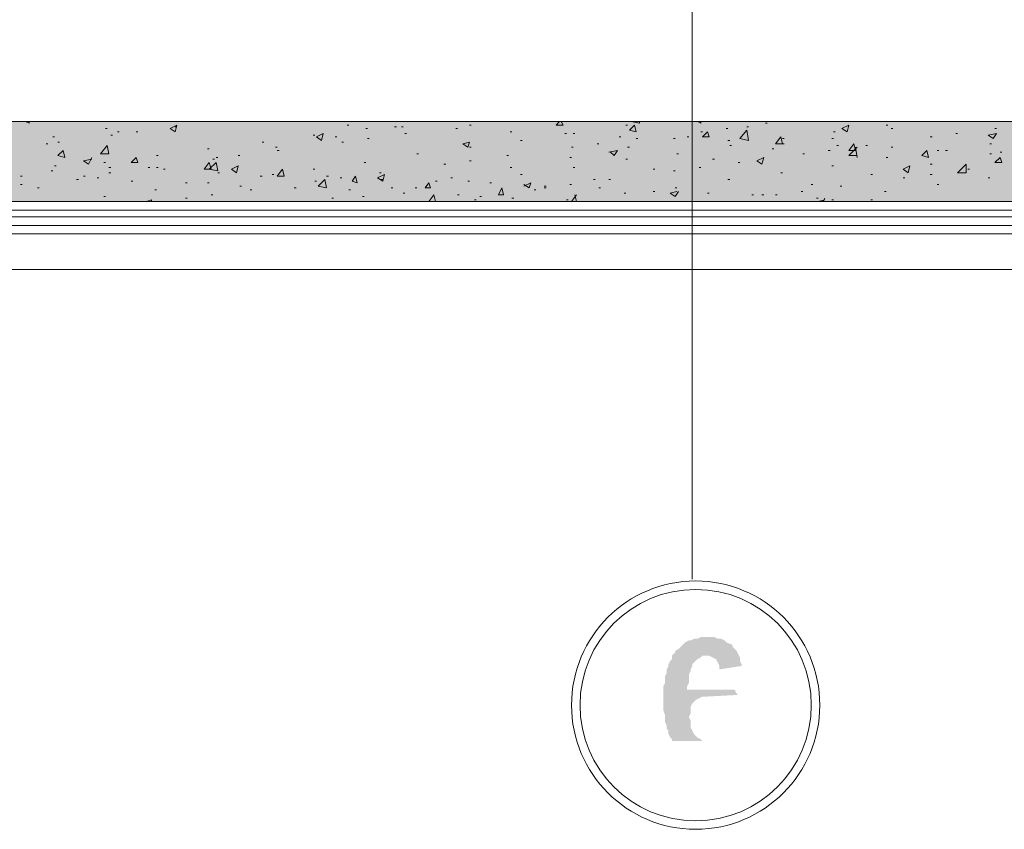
# Model space of a CAD drawing. Header units: millimetres. Extents: x -14047 to 49934, y -21523 to 14989.
# Tile 401 of 580: x 20859 to 21105, y 12308 to 12510. Entities that reach past the tile are written whole.
import ezdxf

# ---------------------------------------------------------------- set-up
doc = ezdxf.new("R2010")
doc.units = ezdxf.units.MM
doc.layers.add('C00-00-00', color=7, linetype='Continuous')
for name, color, linetype, true_color in [('C76-76-76', 7, 'Continuous', 0x767676), ('C98-98-98', 7, 'Continuous', 0x989898), ('C9C-9C-9C', 7, 'Continuous', 0x9c9c9c)]:
    doc.layers.add(name, color=color, linetype=linetype, true_color=true_color)

msp = doc.modelspace()

# ---------------------------------------------------------------- hatches: boundary and pattern name
at = {"layer": 'C00-00-00'}
h = msp.add_hatch(color=256, dxfattribs=at)
h.dxf.hatch_style = 2
h.paths.add_polyline_path([(21030.678, 12356.277), (21028.984, 12356.277), (21028.138, 12355.854), (21027.291, 12355.854), (21026.444, 12355.431), (21026.021, 12355.431), (21025.174, 12355.007), (21024.751, 12354.584), (21023.904, 12353.737), (21023.481, 12353.314), (21022.634, 12352.891), (21022.634, 12352.467), (21022.211, 12352.044), (21021.788, 12351.621), (21021.788, 12350.774), (21021.364, 12350.351), (21020.941, 12349.504), (21020.941, 12349.081), (21020.518, 12348.234), (21020.518, 12347.387), (21020.094, 12346.541), (21020.094, 12344.847), (21019.671, 12344.001), (21019.671, 12338.074), (21020.094, 12336.804), (21020.094, 12335.111), (21020.518, 12334.264), (21020.518, 12333.417), (21020.941, 12332.994), (21020.941, 12332.147), (21021.364, 12331.301), (21021.788, 12330.877), (21021.788, 12330.454), (21030.254, 12330.454), (21029.408, 12330.454), (21028.984, 12330.877), (21028.138, 12331.301), (21027.291, 12332.147), (21026.868, 12332.994), (21026.444, 12333.841), (21026.444, 12335.534), (21026.021, 12336.381), (21026.444, 12337.227), (21026.444, 12338.921), (21026.868, 12339.767), (21027.291, 12340.191), (21027.714, 12340.614), (21028.561, 12341.037), (21029.408, 12341.461), (21030.254, 12341.461), (21038.298, 12341.884), (21037.874, 12342.307), (21037.451, 12343.154), (21025.598, 12343.154), (21025.598, 12344.001), (21026.021, 12344.847), (21026.021, 12346.964), (21026.444, 12347.811), (21026.444, 12348.234), (21026.868, 12349.081), (21026.868, 12349.504), (21027.291, 12349.927), (21027.714, 12350.351), (21028.138, 12350.774), (21028.984, 12351.197), (21029.408, 12351.621), (21030.254, 12351.621), (21038.298, 12352.044), (21037.874, 12352.891), (21037.451, 12353.314), (21037.028, 12353.737), (21036.604, 12354.584), (21036.181, 12354.584), (21035.334, 12355.007), (21034.911, 12355.431), (21034.064, 12355.854), (21033.218, 12355.854), (21032.371, 12356.277), (21031.524, 12356.277)])
h = msp.add_hatch(color=256, dxfattribs=at)
h.dxf.hatch_style = 2
h.paths.add_polyline_path([(21038.298, 12352.044), (21030.254, 12351.621), (21031.101, 12351.621), (21031.948, 12351.197), (21032.794, 12350.774), (21033.218, 12349.927), (21033.641, 12349.081), (21033.641, 12348.234), (21039.144, 12349.081), (21039.144, 12349.504), (21038.721, 12350.351), (21038.721, 12351.197)])
at = {"layer": 'C9C-9C-9C'}
h = msp.add_hatch(color=256, dxfattribs=at)
h.dxf.hatch_style = 2
h.paths.add_polyline_path([(20584.484, 12484.547), (22216.434, 12464.651), (20584.484, 12464.651)])
h = msp.add_hatch(color=256, dxfattribs=at)
h.dxf.hatch_style = 2
h.paths.add_polyline_path([(20584.484, 12484.547), (22216.434, 12484.547), (22216.434, 12464.651)])

# ---------------------------------------------------------------- linework, layer by layer
at = {"layer": 'C00-00-00', "lineweight": 0}
for points in [[(21026.868, 12560.747), (21026.868, 12370.671)], [(20648.408, 12484.547), (21236.418, 12484.547)], [(23585.918, 12464.651), (19018.998, 12464.651)], [(23439.868, 12464.651), (19054.134, 12464.651)], [(23439.868, 12462.534), (19054.134, 12462.534)], [(23439.868, 12460.841), (19054.134, 12460.841)], [(23439.868, 12458.724), (19054.134, 12458.724)], [(23439.868, 12456.607), (19054.134, 12456.607)]]:
    msp.add_lwpolyline(points, dxfattribs=at)
msp.add_lwpolyline([(20584.484, 12484.547), (20584.484, 12464.651), (22216.434, 12464.651), (22216.434, 12484.547)], close=True, dxfattribs=at)
for radius in [30.903, 28.787]:
    msp.add_circle((21027.714, 12339.344), radius, dxfattribs=at)
at = {"layer": 'C76-76-76', "lineweight": 0}
msp.add_lwpolyline([(20584.484, 13611.884), (20584.484, 12447.717), (22216.434, 12447.717), (22216.434, 13611.884)], close=True, dxfattribs=at)
at = {"layer": 'C98-98-98', "lineweight": 0}
for points in [[(20860.921, 12484.547), (20861.768, 12484.124)], [(20861.768, 12484.124), (20861.768, 12484.547)], [(20893.941, 12484.547), (20894.364, 12484.547)], [(20896.904, 12482.854), (20898.598, 12483.701)], [(20898.174, 12482.007), (20898.598, 12483.701)], [(20898.598, 12484.547), (20899.021, 12484.547)], [(20927.384, 12484.547), (20927.808, 12484.547)], [(20940.931, 12483.701), (20941.354, 12483.701)], [(20971.411, 12483.701), (20971.834, 12483.701)], [(20977.761, 12484.547), (20978.184, 12484.547)], [(20993.001, 12483.701), (20993.848, 12484.547)], [(20993.001, 12483.701), (20994.694, 12483.701)], [(20994.694, 12483.701), (20994.271, 12484.547)], [(21010.358, 12483.701), (21010.781, 12483.701)], [(21011.204, 12482.431), (21012.474, 12483.701)], [(21011.628, 12484.547), (21012.051, 12484.547)], [(21011.628, 12484.547), (21013.744, 12484.124)], [(21012.898, 12482.007), (21012.474, 12483.701)], [(21013.744, 12484.124), (21013.744, 12484.547)], [(21028.138, 12484.547), (21028.984, 12484.124)], [(21028.984, 12484.124), (21028.984, 12484.547)], [(21045.071, 12484.124), (21045.494, 12484.124)], [(21064.121, 12482.854), (21065.814, 12483.701)], [(21065.391, 12482.007), (21065.814, 12483.701)], [(21075.128, 12483.701), (21075.551, 12483.701)], [(20880.818, 12482.854), (20881.241, 12482.854)], [(20882.088, 12481.161), (20882.511, 12481.161)], [(20883.781, 12482.007), (20884.204, 12482.007)], [(20888.438, 12482.007), (20888.861, 12482.007)], [(20896.904, 12482.854), (20898.174, 12482.007)], [(20898.174, 12483.277), (20898.598, 12483.277)], [(20932.464, 12481.161), (20932.888, 12481.161)], [(20933.311, 12480.737), (20935.004, 12481.584)], [(20934.581, 12479.891), (20935.004, 12481.584)], [(20945.588, 12482.854), (20946.011, 12482.854)], [(20952.784, 12483.277), (20953.208, 12483.277)], [(20954.478, 12483.277), (20954.901, 12483.277)], [(20955.324, 12481.584), (20955.748, 12481.584)], [(20968.024, 12482.854), (20968.448, 12482.854)], [(20981.571, 12482.007), (20981.994, 12482.007)], [(20995.118, 12481.584), (20995.541, 12481.584)], [(20997.234, 12481.584), (20997.658, 12481.584)], [(21011.204, 12482.431), (21012.898, 12482.007)], [(21028.984, 12482.007), (21029.408, 12482.007)], [(21029.408, 12480.737), (21030.678, 12482.007)], [(21031.101, 12480.737), (21030.678, 12482.007)], [(21035.334, 12482.854), (21035.758, 12482.854)], [(21038.721, 12480.314), (21040.414, 12482.431)], [(21040.414, 12483.277), (21040.838, 12483.277)], [(21040.838, 12479.891), (21040.414, 12482.431)], [(21062.004, 12482.007), (21062.428, 12482.007)], [(21064.121, 12482.854), (21065.391, 12482.007)], [(21076.398, 12482.854), (21076.821, 12482.854)], [(21092.484, 12481.584), (21092.908, 12481.584)], [(21100.528, 12481.161), (21102.644, 12481.584)], [(21100.528, 12481.161), (21101.798, 12480.314)], [(21101.798, 12480.314), (21102.644, 12481.584)], [(21102.221, 12482.854), (21102.644, 12482.854)], [(20866.001, 12479.044), (20866.424, 12479.044)], [(20867.694, 12480.737), (20868.118, 12480.737)], [(20868.964, 12479.467), (20869.388, 12479.467)], [(20879.548, 12476.504), (20881.241, 12478.621)], [(20881.664, 12476.504), (20881.241, 12478.621)], [(20919.764, 12479.467), (20920.188, 12479.467)], [(20933.311, 12480.737), (20934.581, 12479.891)], [(20937.968, 12480.737), (20938.391, 12480.737)], [(20939.661, 12479.467), (20940.084, 12479.467)], [(20946.011, 12480.314), (20946.434, 12480.314)], [(20969.718, 12479.044), (20971.411, 12479.467)], [(20969.718, 12479.044), (20970.988, 12478.197)], [(20970.988, 12478.197), (20971.411, 12479.467)], [(20984.111, 12479.891), (20984.534, 12479.891)], [(21003.161, 12479.044), (21003.584, 12479.044)], [(21008.664, 12480.737), (21009.088, 12480.737)], [(21012.898, 12480.314), (21013.321, 12480.314)], [(21022.211, 12480.314), (21022.634, 12480.314)], [(21025.598, 12480.737), (21026.021, 12480.737)], [(21029.408, 12480.737), (21031.101, 12480.737)], [(21035.758, 12479.891), (21036.181, 12479.891)], [(21036.181, 12478.621), (21036.604, 12478.621)], [(21038.721, 12480.314), (21040.838, 12479.891)], [(21047.611, 12479.044), (21048.881, 12480.737)], [(21047.611, 12479.044), (21049.304, 12479.044)], [(21049.304, 12479.044), (21048.881, 12480.737)], [(21049.304, 12480.314), (21049.728, 12480.314)], [(21049.304, 12479.044), (21049.728, 12479.044)], [(21061.581, 12480.314), (21062.004, 12480.314)], [(21062.851, 12478.621), (21063.274, 12478.621)], [(21065.814, 12477.351), (21067.084, 12479.044)], [(21067.508, 12477.351), (21067.084, 12479.044)], [(21070.048, 12478.621), (21070.471, 12478.621)], [(21086.134, 12480.737), (21086.558, 12480.737)], [(21100.951, 12479.044), (21101.374, 12479.044)], [(20868.964, 12476.081), (20870.234, 12477.351)], [(20870.658, 12475.657), (20870.234, 12477.351)], [(20879.548, 12476.504), (20881.664, 12476.504)], [(20906.218, 12477.774), (20906.641, 12477.774)], [(20923.151, 12478.197), (20923.574, 12478.197)], [(20923.574, 12477.351), (20923.998, 12477.351)], [(20958.288, 12476.504), (20958.711, 12476.504)], [(20971.411, 12478.197), (20971.834, 12478.197)], [(20996.811, 12478.197), (20997.234, 12478.197)], [(21006.124, 12476.927), (21008.241, 12477.351)], [(21006.548, 12476.927), (21007.394, 12476.081)], [(21007.394, 12476.081), (21008.241, 12477.351)], [(21010.781, 12478.197), (21011.204, 12478.197)], [(21023.058, 12476.504), (21023.481, 12476.504)], [(21046.764, 12477.774), (21047.188, 12477.774)], [(21054.384, 12476.504), (21054.808, 12476.504)], [(21060.734, 12477.351), (21061.158, 12477.351)], [(21065.814, 12476.081), (21067.931, 12478.197)], [(21065.814, 12477.351), (21067.508, 12477.351)], [(21067.931, 12475.657), (21067.508, 12478.197)], [(21076.398, 12478.197), (21076.821, 12478.197)], [(21084.018, 12476.081), (21085.288, 12477.351)], [(21085.711, 12475.657), (21085.288, 12477.351)], [(21087.828, 12477.351), (21088.251, 12477.351)], [(21089.944, 12477.351), (21090.368, 12477.351)], [(21100.951, 12476.504), (21101.374, 12476.504)], [(21103.491, 12476.927), (21103.914, 12476.927)], [(20868.964, 12476.081), (20870.658, 12475.657)], [(20875.314, 12474.811), (20877.431, 12475.234)], [(20875.314, 12474.811), (20876.584, 12473.964)], [(20876.584, 12473.964), (20877.431, 12475.657)], [(20880.394, 12474.387), (20880.818, 12474.387)], [(20887.168, 12474.387), (20888.438, 12475.657)], [(20887.168, 12474.387), (20888.861, 12474.387)], [(20888.861, 12474.387), (20888.438, 12475.657)], [(20893.518, 12476.081), (20893.941, 12476.081)], [(20905.371, 12472.694), (20906.641, 12474.387)], [(20907.064, 12472.694), (20906.641, 12474.387)], [(20906.641, 12472.694), (20908.334, 12474.387)], [(20907.488, 12475.234), (20907.911, 12475.234)], [(20908.334, 12475.657), (20908.758, 12475.657)], [(20908.758, 12472.271), (20908.334, 12474.387)], [(20913.838, 12476.081), (20914.261, 12476.081)], [(20945.164, 12474.387), (20945.588, 12474.387)], [(20965.061, 12473.964), (20965.484, 12473.964)], [(20971.411, 12474.811), (20971.834, 12474.811)], [(20980.724, 12476.081), (20981.148, 12476.081)], [(20996.388, 12475.657), (20996.811, 12475.657)], [(21010.358, 12475.234), (21010.781, 12475.234)], [(21031.948, 12475.234), (21032.371, 12475.234)], [(21038.298, 12474.387), (21038.721, 12474.387)], [(21042.954, 12474.811), (21044.648, 12475.657)], [(21042.954, 12474.811), (21044.224, 12473.964)], [(21044.224, 12473.964), (21044.648, 12475.657)], [(21065.814, 12476.081), (21067.931, 12476.081)], [(21075.128, 12475.657), (21075.551, 12475.657)], [(21084.018, 12476.081), (21085.711, 12475.657)], [(21086.134, 12473.964), (21086.558, 12473.964)], [(21092.908, 12471.847), (21095.024, 12473.964)], [(21095.024, 12471.847), (21095.024, 12473.964)], [(21102.221, 12474.387), (21103.491, 12475.657)], [(21102.221, 12474.387), (21103.914, 12474.387)], [(21103.914, 12474.387), (21103.491, 12475.657)], [(20867.271, 12472.271), (20867.694, 12472.271)], [(20868.118, 12473.541), (20868.541, 12473.541)], [(20881.664, 12473.117), (20882.088, 12473.117)], [(20881.664, 12471.847), (20882.088, 12471.847)], [(20891.401, 12473.117), (20891.824, 12473.117)], [(20893.518, 12473.117), (20893.941, 12473.117)], [(20895.211, 12472.694), (20895.634, 12472.694)], [(20905.371, 12472.694), (20907.064, 12472.694)], [(20906.641, 12472.694), (20908.758, 12472.271)], [(20908.758, 12471.847), (20909.181, 12471.847)], [(20912.144, 12472.694), (20913.838, 12473.541)], [(20912.144, 12472.694), (20913.414, 12471.847)], [(20913.414, 12471.847), (20913.838, 12473.541)], [(20922.304, 12471.424), (20922.728, 12471.424)], [(20923.574, 12471.001), (20924.844, 12472.694)], [(20925.268, 12471.001), (20924.844, 12472.694)], [(20932.464, 12472.694), (20932.888, 12472.694)], [(20948.551, 12470.577), (20950.244, 12471.424)], [(20948.974, 12471.847), (20949.398, 12471.847)], [(20949.821, 12469.731), (20950.244, 12471.424)], [(20981.571, 12473.117), (20981.994, 12473.117)], [(20984.111, 12471.424), (20984.534, 12471.424)], [(20997.234, 12473.117), (20997.658, 12473.117)], [(21017.131, 12472.694), (21017.554, 12472.694)], [(21022.211, 12472.271), (21022.634, 12472.271)], [(21028.561, 12473.117), (21028.984, 12473.117)], [(21048.881, 12471.847), (21049.304, 12471.847)], [(21061.581, 12473.541), (21062.004, 12473.541)], [(21071.318, 12471.424), (21071.741, 12471.424)], [(21079.361, 12472.694), (21081.054, 12473.541)], [(21079.361, 12472.694), (21080.631, 12471.847)], [(21080.631, 12471.847), (21081.054, 12473.541)], [(21086.134, 12471.424), (21086.558, 12471.424)], [(21092.908, 12471.847), (21095.024, 12471.847)], [(21095.448, 12472.694), (21095.871, 12472.694)], [(20859.651, 12471.001), (20860.074, 12471.001)], [(20859.651, 12468.884), (20860.074, 12468.884)], [(20873.621, 12470.154), (20874.044, 12470.154)], [(20875.314, 12471.001), (20875.738, 12471.001)], [(20878.701, 12470.577), (20879.124, 12470.577)], [(20887.168, 12469.731), (20887.591, 12469.731)], [(20900.714, 12469.307), (20901.138, 12469.307)], [(20906.218, 12469.307), (20906.641, 12469.307)], [(20919.341, 12471.001), (20919.764, 12471.001)], [(20923.574, 12471.001), (20925.268, 12471.001)], [(20932.888, 12469.731), (20933.311, 12469.731)], [(20933.734, 12468.461), (20935.428, 12470.154)], [(20935.851, 12468.037), (20935.428, 12470.154)], [(20935.851, 12471.001), (20936.274, 12471.001)], [(20939.238, 12470.577), (20939.661, 12470.577)], [(20942.201, 12469.731), (20943.048, 12471.001)], [(20942.201, 12469.731), (20943.471, 12469.307)], [(20943.471, 12469.307), (20943.048, 12471.001)], [(20948.551, 12470.577), (20949.821, 12469.731)], [(20949.398, 12470.154), (20949.821, 12470.154)], [(20960.404, 12468.037), (20961.251, 12469.307)], [(20961.674, 12468.037), (20961.251, 12469.307)], [(20962.944, 12469.731), (20963.368, 12469.731)], [(20966.754, 12470.577), (20967.178, 12470.577)], [(20970.988, 12469.731), (20971.411, 12469.731)], [(20976.491, 12469.307), (20976.914, 12469.307)], [(20984.958, 12468.461), (20986.651, 12469.307)], [(20984.958, 12468.884), (20986.228, 12468.037)], [(20986.228, 12468.037), (20986.651, 12469.307)], [(20996.388, 12468.884), (20996.811, 12468.884)], [(21002.314, 12470.154), (21002.738, 12470.154)], [(21006.124, 12470.154), (21006.548, 12470.154)], [(21035.758, 12470.154), (21036.181, 12470.154)], [(21056.501, 12468.884), (21056.924, 12468.884)], [(21079.361, 12470.577), (21079.784, 12470.577)], [(21087.828, 12468.884), (21088.251, 12468.884)], [(21100.528, 12470.577), (21100.951, 12470.577)], [(20863.884, 12468.037), (20864.308, 12468.037)], [(20893.094, 12467.614), (20893.518, 12467.614)], [(20907.064, 12466.344), (20907.488, 12466.344)], [(20914.261, 12468.461), (20914.684, 12468.461)], [(20916.801, 12467.614), (20917.224, 12467.614)], [(20927.808, 12468.037), (20928.231, 12468.037)], [(20933.734, 12468.461), (20935.851, 12468.037)], [(20941.354, 12467.614), (20941.778, 12467.614)], [(20951.938, 12468.037), (20952.361, 12468.037)], [(20954.901, 12466.767), (20955.324, 12466.767)], [(20957.864, 12468.037), (20958.288, 12468.037)], [(20960.404, 12468.037), (20961.674, 12468.037)], [(20961.251, 12464.651), (20962.521, 12466.344)], [(20962.944, 12464.651), (20962.521, 12466.344)], [(20968.448, 12466.344), (20968.871, 12466.344)], [(20978.608, 12466.344), (20979.454, 12468.037)], [(20978.608, 12466.344), (20979.878, 12466.344)], [(20979.878, 12466.344), (20979.454, 12468.037)], [(20987.498, 12467.614), (20987.921, 12467.614)], [(20990.038, 12468.461), (20990.461, 12468.461)], [(20990.038, 12468.037), (20990.461, 12468.037)], [(20996.811, 12464.651), (20998.081, 12466.344)], [(20998.081, 12464.651), (20997.658, 12466.344)], [(21003.584, 12468.037), (21004.008, 12468.037)], [(21009.934, 12466.767), (21010.358, 12466.767)], [(21017.131, 12467.191), (21017.554, 12467.191)], [(21021.364, 12466.767), (21023.058, 12467.191)], [(21021.364, 12466.767), (21022.634, 12465.921)], [(21022.634, 12468.037), (21023.058, 12468.037)], [(21022.634, 12465.921), (21023.481, 12467.191)], [(21030.678, 12466.767), (21031.101, 12466.767)], [(21041.684, 12466.344), (21042.108, 12466.344)], [(21044.224, 12466.344), (21044.648, 12466.344)], [(21047.611, 12466.344), (21048.034, 12466.344)], [(21053.961, 12467.191), (21054.384, 12467.191)], [(21063.698, 12468.461), (21064.121, 12468.461)], [(21074.704, 12467.191), (21075.128, 12467.191)], [(20880.394, 12465.921), (20880.818, 12465.921)], [(20890.978, 12464.651), (20892.248, 12465.074)], [(20892.248, 12464.651), (20892.248, 12465.074)], [(20900.714, 12465.497), (20901.138, 12465.497)], [(20937.121, 12465.497), (20937.544, 12465.497)], [(20944.741, 12465.921), (20945.164, 12465.921)], [(20972.681, 12465.074), (20973.104, 12465.074)], [(20973.951, 12465.921), (20974.374, 12465.921)], [(20981.994, 12465.497), (20982.418, 12465.497)], [(20995.541, 12465.074), (20995.964, 12465.074)], [(20996.811, 12464.651), (20997.234, 12464.651)], [(20996.811, 12464.651), (20997.234, 12464.651)], [(21057.771, 12465.497), (21058.194, 12465.497)], [(21058.194, 12464.651), (21059.888, 12465.074)], [(21059.464, 12464.651), (21059.888, 12465.497)], [(21061.581, 12465.074), (21062.004, 12465.074)], [(21071.318, 12465.074), (21071.741, 12465.074)]]:
    msp.add_lwpolyline(points, dxfattribs=at)

doc.saveas('drawing.dxf')
